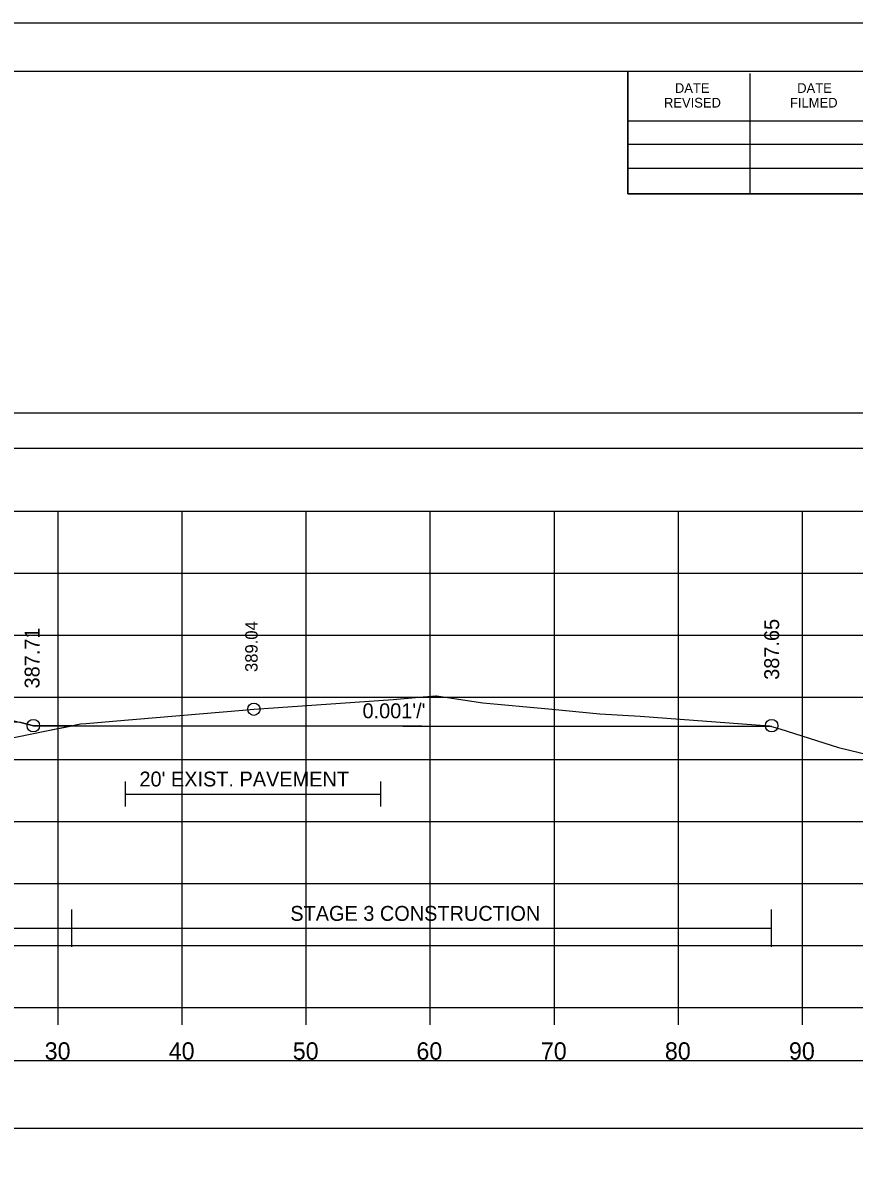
# Model space of a CAD drawing. Extents: x 1376273 to 1384221, y 378927 to 384592.
# Drawn here: x 1379784.5 to 1379851.5, y 381087 to 381178.5 of the extents above; entities that cross this region are included whole.
import ezdxf

# ---------------------------------------------------------------- set-up
doc = ezdxf.new("R2010")
doc.units = 0
for name, color, linetype in [('R_Alt Surface', 7, 'Continuous'), ('R_Axis', 7, 'Continuous'), ('R_Axis Annot', 7, 'Continuous'), ('R_Border', 7, 'Continuous'), ('R_Dimension', 7, 'Continuous'), ('R_Exist Surface', 7, 'Continuous'), ('R_Fin Surface', 7, 'Continuous'), ('R_Grid', 7, 'Continuous'), ('R_No Plot', 7, 'Continuous'), ('R_Xsect Elev', 7, 'Continuous'), ('R_Xsect Slope', 7, 'Continuous'), ('T_Detection Zones', 7, 'Continuous')]:
    doc.layers.add(name, color=color, linetype=linetype)

msp = doc.modelspace()

# ---------------------------------------------------------------- linework, layer by layer
at = {"layer": 'R_Alt Surface'}
for points in [[(1379792.733, 381117.373), (1379792.733, 381115.373)], [(1379813.326, 381117.373), (1379813.326, 381115.373)], [(1379792.733, 381116.373), (1379813.326, 381116.373)]]:
    msp.add_lwpolyline(points, dxfattribs=at)
at = {"layer": 'R_Axis'}
for p, q in [((1379607.327, 381099.17), (1379907.327, 381099.17)), ((1379787.327, 381097.77), (1379787.327, 381099.17)), ((1379797.327, 381097.77), (1379797.327, 381099.17)), ((1379807.327, 381097.77), (1379807.327, 381099.17)), ((1379817.327, 381097.77), (1379817.327, 381099.17)), ((1379827.327, 381097.77), (1379827.327, 381099.17)), ((1379837.327, 381097.77), (1379837.327, 381099.17)), ((1379847.327, 381097.77), (1379847.327, 381099.17))]:
    msp.add_line(p, q, dxfattribs=at)
at = {"layer": 'R_Axis Annot'}
for points in [[(1379606.489, 381144.243), (1379908.291, 381144.243), (1379908.291, 381147.06), (1379606.489, 381147.06)], [(1379606.494, 381089.461), (1379908.185, 381089.461), (1379908.185, 381094.872), (1379606.494, 381094.872)]]:
    msp.add_lwpolyline(points, close=True, dxfattribs=at)
at = {"layer": 'R_Border'}
for p, q in [((1379599.327, 381174.63), (1379915.507, 381174.63)), ((1379833.247, 381164.75), (1379833.247, 381174.63)), ((1379843.107, 381164.75), (1379843.107, 381174.43)), ((1379833.247, 381170.61), (1379872.407, 381170.61)), ((1379833.247, 381168.75), (1379872.407, 381168.75)), ((1379833.247, 381164.75), (1379833.247, 381166.81)), ((1379833.247, 381166.81), (1379872.407, 381166.81)), ((1379915.507, 381164.75), (1379833.247, 381164.75))]:
    msp.add_line(p, q, dxfattribs=at)
at = {"layer": 'R_Dimension'}
for p, q in [((1379788.423, 381104.058), (1379788.423, 381107.058)), ((1379844.847, 381104.058), (1379844.847, 381107.058)), ((1379715.633, 381105.558), (1379844.847, 381105.558))]:
    msp.add_line(p, q, dxfattribs=at)
at = {"layer": 'R_Exist Surface'}
msp.add_lwpolyline([(1379772.701, 381118.671), (1379786.248, 381121.439), (1379789.131, 381122.024), (1379789.578, 381122.066), (1379791.733, 381122.252), (1379802.205, 381123.139), (1379803.108, 381123.208), (1379803.896, 381123.268), (1379814.326, 381123.996), (1379816.442, 381124.179), (1379817.754, 381124.293), (1379817.829, 381124.284), (1379821.57, 381123.732), (1379826.866, 381123.228), (1379830.988, 381122.843), (1379834.245, 381122.647), (1379844.654, 381121.882), (1379845.519, 381121.621), (1379850.232, 381120.128), (1379854.575, 381119.072)], dxfattribs=at)
at = {"layer": 'R_Fin Surface'}
msp.add_lwpolyline([(1379715.633, 381113.718), (1379726.058, 381117.193), (1379729.327, 381118.283), (1379739.327, 381120.783), (1379745.327, 381121.383), (1379757.327, 381122.583), (1379769.327, 381123.783), (1379775.327, 381124.383), (1379784.327, 381122.133), (1379785.327, 381121.883), (1379844.848, 381121.824)], dxfattribs=at)
at = {"layer": 'R_Grid'}
for p, q in [((1379607.327, 381139.17), (1379907.327, 381139.17)), ((1379787.327, 381099.17), (1379787.327, 381139.17)), ((1379797.327, 381099.17), (1379797.327, 381139.17)), ((1379807.327, 381099.17), (1379807.327, 381139.17)), ((1379817.327, 381099.17), (1379817.327, 381139.17)), ((1379827.327, 381099.17), (1379827.327, 381139.17)), ((1379837.327, 381099.17), (1379837.327, 381139.17)), ((1379847.327, 381099.17), (1379847.327, 381139.17)), ((1379607.327, 381134.17), (1379907.327, 381134.17)), ((1379607.327, 381129.17), (1379907.327, 381129.17)), ((1379607.327, 381124.17), (1379907.327, 381124.17)), ((1379607.327, 381119.17), (1379907.327, 381119.17)), ((1379607.327, 381114.17), (1379907.327, 381114.17)), ((1379607.327, 381109.17), (1379907.327, 381109.17)), ((1379607.327, 381104.17), (1379907.327, 381104.17)), ((1379607.327, 381099.17), (1379907.327, 381099.17))]:
    msp.add_line(p, q, dxfattribs=at)
at = {"layer": 'R_No Plot'}
for p, q in [((1379586.926, 381178.525), (1379920.26, 381178.525)), ((1379785.327, 381121.883), (1379844.848, 381121.824))]:
    msp.add_line(p, q, dxfattribs=at)
for points in [[(1379586.92, 381178.525), (1379920.26, 381178.525), (1379920.26, 380965.187), (1379586.92, 380965.187)], [(1379833.247, 381174.63), (1379833.247, 381164.75), (1379868.979, 381164.75), (1379868.979, 381161.83), (1379892.179, 381161.83), (1379892.179, 381137.498), (1379915.507, 381137.498), (1379915.507, 380969.17), (1379599.327, 380969.17), (1379599.327, 381174.63)]]:
    msp.add_lwpolyline(points, close=True, dxfattribs=at)
for centre in [(1379803.108, 381123.208), (1379785.327, 381121.883), (1379844.847, 381121.88)]:
    msp.add_circle(centre, 0.5, dxfattribs=at)
at = {"layer": 'T_Detection Zones'}
for points in [[(1379788.423, 381121.88), (1379789.131, 381122.024), (1379789.578, 381122.066), (1379791.733, 381122.252), (1379802.205, 381123.139), (1379803.108, 381123.208), (1379803.896, 381123.268), (1379814.326, 381123.996), (1379816.442, 381124.179), (1379817.754, 381124.293), (1379817.829, 381124.284), (1379821.57, 381123.732), (1379826.866, 381123.228), (1379830.988, 381122.843), (1379834.245, 381122.647), (1379844.654, 381121.882), (1379844.848, 381121.824)], [(1379715.633, 381113.718), (1379721.238, 381113.912), (1379721.442, 381113.925), (1379723.764, 381113.997), (1379729.469, 381114.195), (1379732.316, 381114.309), (1379734.691, 381114.402), (1379745.773, 381114.975), (1379751.897, 381115.225), (1379758.735, 381115.574), (1379770.292, 381118.174), (1379772.701, 381118.671), (1379786.248, 381121.439), (1379788.423, 381121.88), (1379785.327, 381121.883), (1379784.327, 381122.133), (1379769.327, 381122.283), (1379757.327, 381121.083), (1379745.327, 381119.883), (1379729.327, 381118.283), (1379726.058, 381117.193)]]:
    msp.add_lwpolyline(points, close=True, dxfattribs=at)

# ---------------------------------------------------------------- texts
at = {"layer": 'R_Alt Surface'}
msp.add_text("20' EXIST. PAVEMENT", height=1.2, dxfattribs=at).set_placement((1379793.881, 381116.983))
at = {"layer": 'R_Axis Annot'}
for s, p in [('30', (1379786.241, 381094.97)), ('40', (1379796.241, 381094.97)), ('50', (1379806.241, 381094.97)), ('60', (1379816.208, 381094.97)), ('70', (1379826.241, 381094.97)), ('80', (1379836.241, 381094.97)), ('90', (1379846.241, 381094.97))]:
    msp.add_text(s, height=1.4, dxfattribs=at).set_placement(p)
at = {"layer": 'R_Border'}
for s, p in [('DATE', (1379837.047, 381172.87)), ('DATE', (1379846.907, 381172.87)), ('REVISED', (1379836.167, 381171.69)), ('FILMED', (1379846.327, 381171.69))]:
    msp.add_text(s, height=0.7819, rotation=360, dxfattribs=at).set_placement(p)
at = {"layer": 'R_Dimension'}
msp.add_text('STAGE 3 CONSTRUCTION', height=1.2, dxfattribs=at).set_placement((1379806.042, 381106.158))
at = {"layer": 'R_Xsect Elev'}
for s, height, p in [('387.65', 1.2, (1379845.448, 381125.578)), ('387.71', 1.2, (1379785.827, 381124.883)), ('389.04', 1, (1379803.408, 381126.208))]:
    msp.add_text(s, height=height, rotation=90, dxfattribs=at).set_placement(p)
at = {"layer": 'R_Xsect Slope'}
msp.add_text("0.001'/'", height=1.2, rotation=359.99702, dxfattribs=at).set_placement((1379811.865, 381122.482))

doc.saveas('drawing.dxf')
